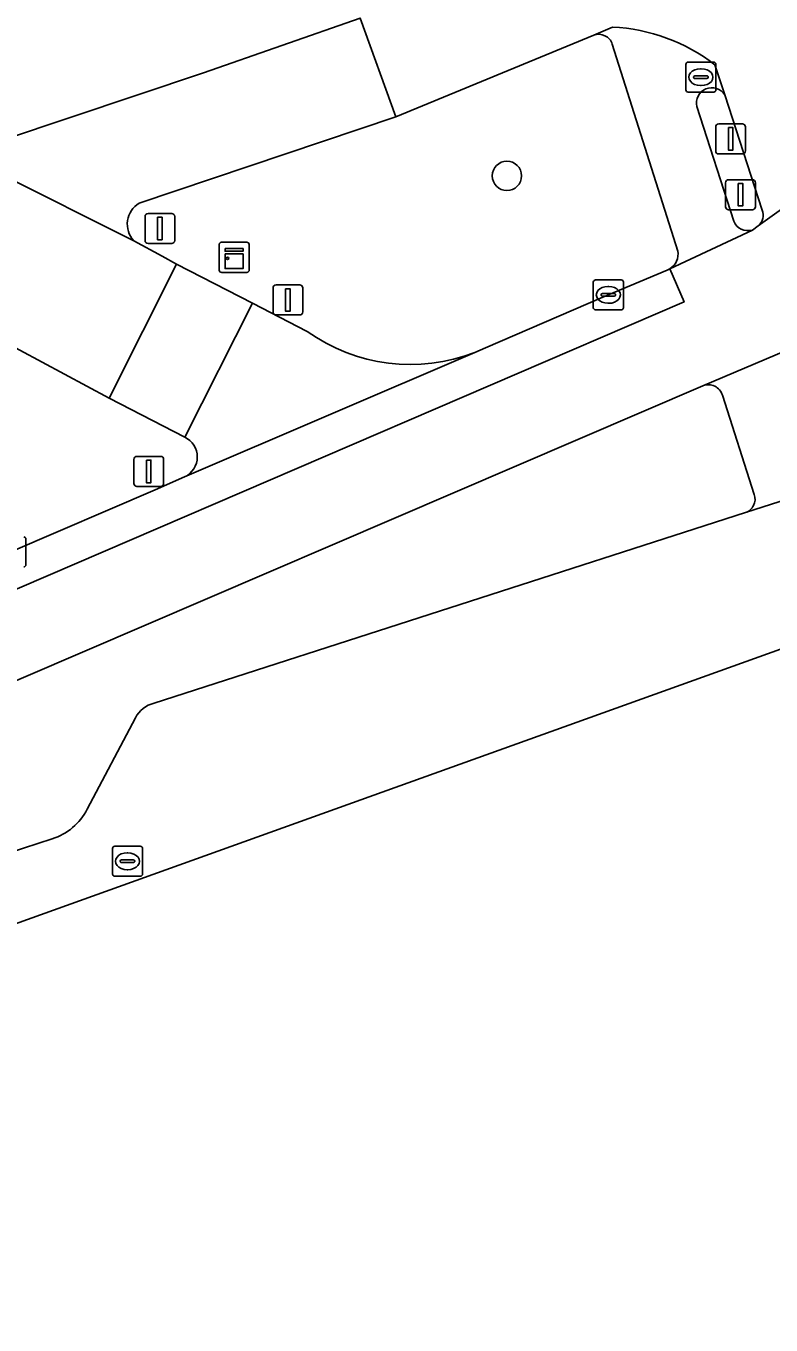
# Model space of a CAD drawing. Extents: x 158086 to 159499, y 382904 to 383981.
# Drawn here: x 159454.81 to 159479.63, y 382957.71 to 383000.96 of the extents above; entities that cross this region are included whole.
import ezdxf

# ---------------------------------------------------------------- set-up
doc = ezdxf.new("R2010")
doc.units = 0
for name, color, linetype in [('IMGEO_Berm_groen', 7, 'Continuous'), ('IMGEO_Boom', 7, 'Continuous'), ('IMGEO_Brandkraan', 7, 'Continuous'), ('IMGEO_Drukknoppaal', 7, 'Continuous'), ('IMGEO_Fietspad_gesloten', 7, 'Continuous'), ('IMGEO_Fietspad_open', 7, 'Continuous'), ('IMGEO_Kast', 7, 'Continuous'), ('IMGEO_Kolk', 7, 'Continuous'), ('IMGEO_Lichtmast', 7, 'Continuous'), ('IMGEO_Rijbaan_lokaal_gesloten', 7, 'Continuous'), ('IMGEO_Rijbaan_lokaal_open', 7, 'Continuous'), ('IMGEO_Verkeersbordpaal', 7, 'Continuous'), ('IMGEO_Verkeerseiland_open', 7, 'Continuous'), ('IMGEO_Verkeersregelinstallatiepaal', 7, 'Continuous'), ('IMGEO_Voetpad_open', 7, 'Continuous')]:
    doc.layers.add(name, color=color, linetype=linetype)

msp = doc.modelspace()

# ---------------------------------------------------------------- linework, layer by layer
at = {"layer": 'IMGEO_Berm_groen'}
for points in [[(159473.722, 383000.647), (159467.137, 382997.93), (159458.582, 382995.058)], [(159476.52, 382993.463), (159474.341, 383000.349)], [(159458.402, 382993.807), (159459.345, 382993.297), (159459.828, 382993.021), (159462.359, 382991.727), (159464.182, 382990.788)], [(159469.763, 382990.089), (159470.119, 382990.242), (159474.024, 382991.927), (159476.162, 382992.825), (159476.256, 382992.87)], [(159460.104, 382987.268), (159457.585, 382988.567), (159453.115, 382990.959)], [(159477.36, 382988.98), (159450.556, 382977.477)], [(159479.069, 382985.355), (159478.006, 382988.667)], [(159438.401, 382976.175), (159442.632, 382978.174), (159450.431, 382981.769), (159454.315, 382983.447), (159459.115, 382985.511), (159460.099, 382985.944)], [(159459.079, 382978.41), (159478.778, 382984.754)], [(159456.856, 382974.877), (159458.459, 382977.92)], [(159452.339, 382972.809), (159455.686, 382973.897)]]:
    msp.add_lwpolyline(points, dxfattribs=at)
for centre, radius, start, end in [((159473.892, 383000.208), 0.471, 17.4731, 111.1126), ((159459.008, 382994.358), 0.819, 121.3118, 222.3126), ((159475.962, 382993.356), 0.568, 301.1599, 10.8434), ((159467.615, 382995.572), 5.888, 234.3318, 291.3903), ((159477.534, 382988.516), 0.496, 17.7428, 110.555), ((159459.784, 382986.607), 0.734, 295.431, 64.1363), ((159478.623, 382985.2), 0.472, 289.1268, 19.2013), ((159459.309, 382977.481), 0.957, 103.9358, 152.7044), ((159455.095, 382975.791), 1.984, 287.3277, 332.5719)]:
    msp.add_arc(centre, radius, start, end, dxfattribs=at)
at = {"layer": 'IMGEO_Boom'}
msp.add_circle((159470.83, 382995.966), 0.489, dxfattribs=at)
at = {"layer": 'IMGEO_Brandkraan'}
for p, q in [((159457.695, 382972.721), (159457.695, 382973.573)), ((159457.77, 382973.647), (159458.622, 382973.647)), ((159458.696, 382973.573), (159458.696, 382972.721)), ((159457.954, 382973.141), (159457.954, 382973.153)), ((159458.392, 382973.104), (159457.994, 382973.104)), ((159457.997, 382973.19), (159458.395, 382973.19)), ((159458.183, 382973.427), (159458.208, 382973.427)), ((159458.438, 382973.153), (159458.438, 382973.141)), ((159458.206, 382972.867), (159458.181, 382972.867)), ((159458.622, 382972.647), (159457.77, 382972.647))]:
    msp.add_line(p, q, dxfattribs=at)
for points in [[(159457.695, 382972.721), (159457.695, 382973.573)], [(159457.77, 382973.647), (159458.622, 382973.647)], [(159458.696, 382973.573), (159458.696, 382972.721)], [(159458.622, 382972.647), (159457.77, 382972.647)]]:
    msp.add_lwpolyline(points, dxfattribs=at)
for centre, radius, start, end in [((159457.772, 382973.571), 0.0765, 91.552, 178.448), ((159457.772, 382973.571), 0.0765, 91.552, 178.448), ((159458.62, 382973.571), 0.0765, 1.552, 88.448), ((159458.62, 382973.571), 0.0765, 1.552, 88.448), ((159457.994, 382973.15), 0.0403, 85.8775, 175.7526), ((159457.991, 382973.14), 0.0366, 178.938, 274.7102), ((159458.395, 382973.147), 0.043, 264.8664, 352.4533), ((159458.399, 382973.152), 0.0386, 1.7309, 96.639), ((159457.772, 382972.723), 0.0765, 181.552, 268.448), ((159457.772, 382972.723), 0.0765, 181.552, 268.448), ((159458.62, 382972.723), 0.0765, 271.552, 358.448), ((159458.62, 382972.723), 0.0765, 271.552, 358.448)]:
    msp.add_arc(centre, radius, start, end, dxfattribs=at)
for centre, major_axis, ratio, start_param, end_param in [((159458.182, 382973.147), (-0.387, 0.002), 0.722429, 4.712389, 7.853982), ((159458.207, 382973.147), (-0.39, 0.002), 0.717154, 1.570796, 4.712389)]:
    msp.add_ellipse(centre, major_axis=major_axis, ratio=ratio, start_param=start_param, end_param=end_param, dxfattribs=at)
at = {"layer": 'IMGEO_Drukknoppaal'}
for p, q in [((159477.785, 382996.796), (159477.785, 382997.596)), ((159477.785, 382997.596), (159477.785, 382996.796)), ((159477.885, 382997.696), (159478.675, 382997.696)), ((159478.675, 382997.696), (159477.885, 382997.696)), ((159478.775, 382997.596), (159478.775, 382996.796)), ((159478.775, 382996.796), (159478.775, 382997.596)), ((159478.675, 382996.696), (159477.885, 382996.696)), ((159477.885, 382996.696), (159478.675, 382996.696))]:
    msp.add_line(p, q, dxfattribs=at)
msp.add_lwpolyline([(159478.205, 382997.571), (159478.355, 382997.571), (159478.355, 382996.821), (159478.205, 382996.821), (159478.205, 382997.571)], dxfattribs=at)
for centre, start, end in [((159477.885, 382997.596), 90, 180), ((159477.885, 382997.596), 90, 180), ((159478.675, 382997.596), 0, 90), ((159478.675, 382997.596), 360, 90), ((159477.885, 382996.796), 180, 270), ((159477.885, 382996.796), 180, 270), ((159478.675, 382996.796), 270, 0), ((159478.675, 382996.796), 270, 0)]:
    msp.add_arc(centre, 0.1, start, end, dxfattribs=at)
at = {"layer": 'IMGEO_Fietspad_gesloten'}
for points in [[(159465.945, 383001.22), (159467.137, 382997.93), (159473.722, 383000.647), (159474.351, 383000.919)], [(159477.751, 382999.667), (159478.088, 382998.662), (159479.328, 382994.826)], [(159479.197, 382994.301), (159480.436, 382995.194), (159481.648, 382996.23), (159482.047, 382996.614), (159482.823, 382997.529), (159482.959, 382997.671)]]:
    msp.add_lwpolyline(points, dxfattribs=at)
for centre, radius, start, end in [((159474.043, 382994.841), 6.086, 52.4673, 87.1017), ((159478.912, 382994.651), 0.451, 309.1503, 22.8286)]:
    msp.add_arc(centre, radius, start, end, dxfattribs=at)
at = {"layer": 'IMGEO_Fietspad_open'}
for points in [[(159458.582, 382995.058), (159467.137, 382997.93), (159465.945, 383001.22), (159460.728, 382999.392), (159451.831, 382996.424)], [(159453.879, 382996.067), (159458.402, 382993.807)]]:
    msp.add_lwpolyline(points, dxfattribs=at)
msp.add_arc((159459.008, 382994.358), 0.819, 121.3118, 222.3126, dxfattribs=at)
at = {"layer": 'IMGEO_Kast'}
for p, q in [((159461.248, 382992.828), (159461.248, 382993.669)), ((159461.248, 382993.669), (159461.248, 382992.828)), ((159461.323, 382993.753), (159462.164, 382993.753)), ((159462.164, 382993.753), (159461.323, 382993.753)), ((159462.248, 382993.678), (159462.248, 382992.837)), ((159462.248, 382992.837), (159462.248, 382993.678)), ((159462.173, 382992.753), (159461.332, 382992.753)), ((159461.332, 382992.753), (159462.173, 382992.753))]:
    msp.add_line(p, q, dxfattribs=at)
for points in [[(159461.443, 382993.543), (159462.043, 382993.543), (159462.043, 382993.458), (159461.443, 382993.458), (159461.443, 382993.543)], [(159461.443, 382993.368), (159462.043, 382993.368), (159462.043, 382992.879), (159461.443, 382992.879), (159461.443, 382993.368)]]:
    msp.add_lwpolyline(points, dxfattribs=at)
msp.add_circle((159461.527, 382993.217), 0.0377, dxfattribs=at)
for centre, start, end in [((159461.326, 382993.675), 92.4484, 184.2845), ((159461.326, 382993.675), 92.4484, 184.2845), ((159462.17, 382993.675), 2.4484, 94.2845), ((159462.17, 382993.675), 2.4484, 94.2845), ((159461.326, 382992.831), 182.4484, 274.2845), ((159461.326, 382992.831), 182.4484, 274.2845), ((159462.17, 382992.831), 272.4484, 4.2845), ((159462.17, 382992.831), 272.4484, 4.2845)]:
    msp.add_arc(centre, 0.0779, start, end, dxfattribs=at)
at = {"layer": 'IMGEO_Kolk'}
for p, q in [((159476.79, 382998.826), (159476.79, 382999.678)), ((159476.865, 382999.752), (159477.717, 382999.752)), ((159477.278, 382999.532), (159477.303, 382999.532)), ((159477.791, 382999.678), (159477.791, 382998.826)), ((159477.049, 382999.246), (159477.049, 382999.258)), ((159477.487, 382999.209), (159477.089, 382999.209)), ((159477.092, 382999.295), (159477.49, 382999.295)), ((159477.533, 382999.258), (159477.533, 382999.246)), ((159477.717, 382998.752), (159476.865, 382998.752)), ((159477.301, 382998.972), (159477.276, 382998.972)), ((159473.708, 382991.577), (159473.708, 382992.429)), ((159473.783, 382992.503), (159474.635, 382992.503)), ((159474.196, 382992.283), (159474.221, 382992.283)), ((159474.709, 382992.429), (159474.709, 382991.577)), ((159473.967, 382991.997), (159473.967, 382992.009)), ((159474.405, 382991.96), (159474.007, 382991.96)), ((159474.01, 382992.046), (159474.408, 382992.046)), ((159474.219, 382991.723), (159474.194, 382991.723)), ((159474.451, 382992.009), (159474.451, 382991.997)), ((159474.635, 382991.503), (159473.783, 382991.503)), ((159454.814, 382983.874), (159454.814, 382983.022))]:
    msp.add_line(p, q, dxfattribs=at)
for points in [[(159476.79, 382998.826), (159476.79, 382999.678)], [(159476.865, 382999.752), (159477.717, 382999.752)], [(159477.791, 382999.678), (159477.791, 382998.826)], [(159477.717, 382998.752), (159476.865, 382998.752)], [(159473.708, 382991.577), (159473.708, 382992.429)], [(159473.783, 382992.503), (159474.635, 382992.503)], [(159474.709, 382992.429), (159474.709, 382991.577)], [(159474.635, 382991.503), (159473.783, 382991.503)], [(159454.814, 382983.874), (159454.814, 382983.022)]]:
    msp.add_lwpolyline(points, dxfattribs=at)
for centre, radius, start, end in [((159476.867, 382999.676), 0.0765, 91.552, 178.448), ((159476.867, 382999.676), 0.0765, 91.552, 178.448), ((159477.715, 382999.676), 0.0765, 1.552, 88.448), ((159477.715, 382999.676), 0.0765, 1.552, 88.448), ((159477.089, 382999.255), 0.0403, 85.8775, 175.7526), ((159477.086, 382999.245), 0.0366, 178.938, 274.7102), ((159477.49, 382999.252), 0.043, 264.8664, 352.4533), ((159477.494, 382999.257), 0.0386, 1.7309, 96.639), ((159476.867, 382998.828), 0.0765, 181.552, 268.448), ((159476.867, 382998.828), 0.0765, 181.552, 268.448), ((159477.715, 382998.828), 0.0765, 271.552, 358.448), ((159477.715, 382998.828), 0.0765, 271.552, 358.448), ((159473.785, 382992.427), 0.0765, 91.552, 178.448), ((159473.785, 382992.427), 0.0765, 91.552, 178.448), ((159474.633, 382992.427), 0.0765, 1.552, 88.448), ((159474.633, 382992.427), 0.0765, 1.552, 88.448), ((159474.007, 382992.006), 0.0403, 85.8775, 175.7526), ((159474.004, 382991.996), 0.0366, 178.938, 274.7102), ((159474.408, 382992.003), 0.043, 264.8664, 352.4533), ((159474.412, 382992.008), 0.0386, 1.7309, 96.639), ((159473.785, 382991.579), 0.0765, 181.552, 268.448), ((159473.785, 382991.579), 0.0765, 181.552, 268.448), ((159474.633, 382991.579), 0.0765, 271.552, 358.448), ((159474.633, 382991.579), 0.0765, 271.552, 358.448), ((159454.738, 382983.872), 0.0765, 1.552, 88.448), ((159454.738, 382983.872), 0.0765, 1.552, 88.448), ((159454.738, 382983.024), 0.0765, 271.552, 358.448), ((159454.738, 382983.024), 0.0765, 271.552, 358.448)]:
    msp.add_arc(centre, radius, start, end, dxfattribs=at)
for centre, major_axis, ratio, start_param, end_param in [((159477.277, 382999.252), (-0.387, 0.002), 0.722429, 4.712389, 7.853982), ((159477.302, 382999.252), (-0.39, 0.002), 0.717154, 1.570796, 4.712389), ((159474.195, 382992.003), (-0.387, 0.002), 0.722429, 4.712389, 7.853982), ((159474.22, 382992.003), (-0.39, 0.002), 0.717154, 1.570796, 4.712389)]:
    msp.add_ellipse(centre, major_axis=major_axis, ratio=ratio, start_param=start_param, end_param=end_param, dxfattribs=at)
at = {"layer": 'IMGEO_Lichtmast'}
for p, q in [((159458.407, 382985.726), (159458.407, 382986.526)), ((159458.407, 382986.526), (159458.407, 382985.726)), ((159458.507, 382986.626), (159459.297, 382986.626)), ((159459.297, 382986.626), (159458.507, 382986.626)), ((159459.397, 382986.526), (159459.397, 382985.726)), ((159459.397, 382985.726), (159459.397, 382986.526)), ((159459.297, 382985.626), (159458.507, 382985.626)), ((159458.507, 382985.626), (159459.297, 382985.626))]:
    msp.add_line(p, q, dxfattribs=at)
msp.add_lwpolyline([(159458.827, 382986.501), (159458.977, 382986.501), (159458.977, 382985.751), (159458.827, 382985.751), (159458.827, 382986.501)], dxfattribs=at)
for centre, start, end in [((159458.507, 382986.526), 90, 180), ((159458.507, 382986.526), 90, 180), ((159459.297, 382986.526), 0, 90), ((159459.297, 382986.526), 360, 90), ((159458.507, 382985.726), 180, 270), ((159458.507, 382985.726), 180, 270), ((159459.297, 382985.726), 270, 0), ((159459.297, 382985.726), 270, 0)]:
    msp.add_arc(centre, 0.1, start, end, dxfattribs=at)
at = {"layer": 'IMGEO_Rijbaan_lokaal_gesloten'}
for points in [[(159482.959, 382997.671), (159482.823, 382997.529), (159482.047, 382996.614), (159481.648, 382996.23), (159480.436, 382995.194), (159479.197, 382994.301), (159479.004, 382994.163), (159476.256, 382992.87), (159476.728, 382991.767), (159450.924, 382980.675), (159438.895, 382975.083), (159424.023, 382968.422), (159418.313, 382965.948), (159400.947, 382959.092), (159380.495, 382949.322), (159350.042, 382935.493), (159345.91, 382934.105), (159342.325, 382932.901), (159320.46, 382925.824), (159293.61, 382917.278), (159289.051, 382915.994), (159282.58, 382914.322), (159261.925, 382910.075), (159245.487, 382907.757)], [(159400.947, 382959.092), (159418.313, 382965.948), (159424.023, 382968.422), (159438.895, 382975.083), (159450.924, 382980.675), (159476.728, 382991.767), (159476.256, 382992.87), (159476.162, 382992.825), (159474.024, 382991.927), (159470.119, 382990.242), (159469.763, 382990.089), (159460.099, 382985.944), (159459.115, 382985.511), (159454.315, 382983.447), (159450.431, 382981.769), (159442.632, 382978.174), (159438.401, 382976.175), (159423.539, 382969.52), (159417.855, 382967.056), (159417.223, 382966.786), (159402.779, 382961.146)], [(159450.556, 382977.477), (159477.36, 382988.98), (159480.133, 382990.153), (159480.26, 382990.207), (159484.336, 382991.858)], [(159182.177, 382904.717), (159235.574, 382903.887), (159298.955, 382915.255), (159487.584, 382982.952), (159486.093, 382987.076), (159481.745, 382985.714), (159481.616, 382985.674), (159478.778, 382984.754), (159459.079, 382978.41)], [(159458.459, 382977.92), (159456.856, 382974.877)], [(159455.686, 382973.897), (159452.339, 382972.809)]]:
    msp.add_lwpolyline(points, dxfattribs=at)
for centre, radius, start, end in [((159459.309, 382977.481), 0.957, 103.9358, 152.7044), ((159455.095, 382975.791), 1.984, 287.3277, 332.5719)]:
    msp.add_arc(centre, radius, start, end, dxfattribs=at)
at = {"layer": 'IMGEO_Rijbaan_lokaal_open'}
for points in [[(159453.115, 382990.959), (159457.585, 382988.567), (159459.828, 382993.021), (159459.345, 382993.297), (159458.402, 382993.807), (159453.879, 382996.067)], [(159464.182, 382990.788), (159462.359, 382991.727), (159460.104, 382987.268)], [(159460.099, 382985.944), (159469.763, 382990.089)]]:
    msp.add_lwpolyline(points, dxfattribs=at)
msp.add_lwpolyline([(159457.585, 382988.567), (159460.104, 382987.268), (159462.359, 382991.727), (159459.828, 382993.021)], close=True, dxfattribs=at)
for centre, radius, start, end in [((159467.615, 382995.572), 5.888, 234.3318, 291.3903), ((159459.784, 382986.607), 0.734, 295.431, 64.1363)]:
    msp.add_arc(centre, radius, start, end, dxfattribs=at)
at = {"layer": 'IMGEO_Verkeersbordpaal'}
for p, q in [((159458.779, 382993.813), (159458.779, 382994.613)), ((159458.779, 382994.613), (159458.779, 382993.813)), ((159458.879, 382994.713), (159459.669, 382994.713)), ((159459.669, 382994.713), (159458.879, 382994.713)), ((159459.769, 382994.613), (159459.769, 382993.813)), ((159459.769, 382993.813), (159459.769, 382994.613)), ((159459.669, 382993.713), (159458.879, 382993.713)), ((159458.879, 382993.713), (159459.669, 382993.713)), ((159463.042, 382991.434), (159463.042, 382992.234)), ((159463.042, 382992.234), (159463.042, 382991.434)), ((159463.142, 382992.334), (159463.932, 382992.334)), ((159463.932, 382992.334), (159463.142, 382992.334)), ((159464.032, 382992.234), (159464.032, 382991.434)), ((159464.032, 382991.434), (159464.032, 382992.234)), ((159463.932, 382991.334), (159463.142, 382991.334)), ((159463.142, 382991.334), (159463.932, 382991.334))]:
    msp.add_line(p, q, dxfattribs=at)
for points in [[(159459.199, 382994.588), (159459.349, 382994.588), (159459.349, 382993.838), (159459.199, 382993.838), (159459.199, 382994.588)], [(159463.462, 382992.209), (159463.612, 382992.209), (159463.612, 382991.459), (159463.462, 382991.459), (159463.462, 382992.209)]]:
    msp.add_lwpolyline(points, dxfattribs=at)
for centre, start, end in [((159458.879, 382994.613), 90, 180), ((159458.879, 382994.613), 90, 180), ((159459.669, 382994.613), 0, 90), ((159459.669, 382994.613), 360, 90), ((159458.879, 382993.813), 180, 270), ((159458.879, 382993.813), 180, 270), ((159459.669, 382993.813), 270, 0), ((159459.669, 382993.813), 270, 0), ((159463.142, 382992.234), 90, 180), ((159463.142, 382992.234), 90, 180), ((159463.932, 382992.234), 0, 90), ((159463.932, 382992.234), 360, 90), ((159463.142, 382991.434), 180, 270), ((159463.142, 382991.434), 180, 270), ((159463.932, 382991.434), 270, 0), ((159463.932, 382991.434), 270, 0)]:
    msp.add_arc(centre, 0.1, start, end, dxfattribs=at)
at = {"layer": 'IMGEO_Verkeerseiland_open'}
for points in [[(159479.328, 382994.826), (159478.088, 382998.662)], [(159477.151, 382998.273), (159478.382, 382994.455)], [(159479.004, 382994.163), (159479.197, 382994.301)]]:
    msp.add_lwpolyline(points, dxfattribs=at)
for centre, radius, start, end in [((159477.654, 382998.384), 0.515, 32.6067, 192.4853), ((159478.912, 382994.651), 0.451, 309.1503, 22.8286), ((159478.852, 382994.648), 0.508, 202.3092, 287.3951)]:
    msp.add_arc(centre, radius, start, end, dxfattribs=at)
at = {"layer": 'IMGEO_Verkeersregelinstallatiepaal'}
for p, q in [((159478.114, 382994.938), (159478.114, 382995.738)), ((159478.114, 382995.738), (159478.114, 382994.938)), ((159478.214, 382995.838), (159479.004, 382995.838)), ((159479.004, 382995.838), (159478.214, 382995.838)), ((159479.104, 382995.738), (159479.104, 382994.938)), ((159479.104, 382994.938), (159479.104, 382995.738)), ((159479.004, 382994.838), (159478.214, 382994.838)), ((159478.214, 382994.838), (159479.004, 382994.838))]:
    msp.add_line(p, q, dxfattribs=at)
msp.add_lwpolyline([(159478.534, 382995.713), (159478.684, 382995.713), (159478.684, 382994.963), (159478.534, 382994.963), (159478.534, 382995.713)], dxfattribs=at)
for centre, start, end in [((159478.214, 382995.738), 90, 180), ((159478.214, 382995.738), 90, 180), ((159479.004, 382995.738), 0, 90), ((159479.004, 382995.738), 360, 90), ((159478.214, 382994.938), 180, 270), ((159478.214, 382994.938), 180, 270), ((159479.004, 382994.938), 270, 0), ((159479.004, 382994.938), 270, 0)]:
    msp.add_arc(centre, 0.1, start, end, dxfattribs=at)
at = {"layer": 'IMGEO_Voetpad_open'}
for points in [[(159449.821, 382995.779), (159450.921, 382996.188), (159451.831, 382996.424), (159460.728, 382999.392), (159465.945, 383001.22)], [(159474.351, 383000.919), (159473.722, 383000.647)], [(159474.341, 383000.349), (159476.52, 382993.463)], [(159478.088, 382998.662), (159477.751, 382999.667)], [(159478.382, 382994.455), (159477.151, 382998.273)], [(159476.256, 382992.87), (159479.004, 382994.163)], [(159480.133, 382990.153), (159477.36, 382988.98)], [(159478.006, 382988.667), (159479.069, 382985.355)], [(159478.778, 382984.754), (159481.616, 382985.674)]]:
    msp.add_lwpolyline(points, dxfattribs=at)
for centre, radius, start, end in [((159474.043, 382994.841), 6.086, 52.4673, 87.1017), ((159473.892, 383000.208), 0.471, 17.4731, 111.1126), ((159477.654, 382998.384), 0.515, 32.6067, 192.4853), ((159478.852, 382994.648), 0.508, 202.3092, 287.3951), ((159475.962, 382993.356), 0.568, 301.1599, 10.8434), ((159477.534, 382988.516), 0.496, 17.7428, 110.555), ((159478.623, 382985.2), 0.472, 289.1268, 19.2013)]:
    msp.add_arc(centre, radius, start, end, dxfattribs=at)

doc.saveas('drawing.dxf')
